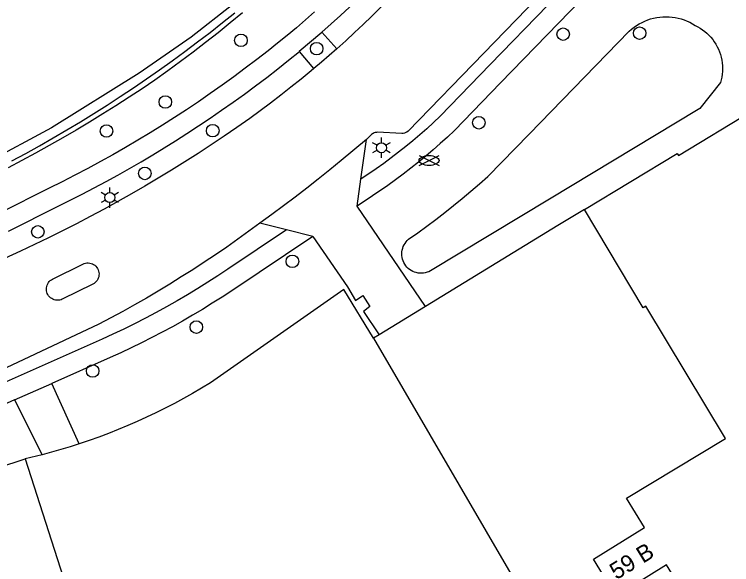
# Model space of a CAD drawing. Extents: x 122462 to 123306, y 485548 to 486417.
# Drawn here: x 123082 to 123146.1, y 486097.3 to 486146.5 of the extents above; entities that cross this region are included whole.
import ezdxf

# ---------------------------------------------------------------- set-up
doc = ezdxf.new("R2010")
doc.units = 0
for name, color, linetype in [('B-WE-IE-MEUBILAIR_WEGMEUBILAIR_VERKEERSBORD-S', 7, 'Continuous'), ('Level 1', 7, 'Continuous'), ('Level 15', 7, 'Continuous'), ('Level 17', 7, 'Continuous'), ('Level 50', 7, 'Continuous'), ('Level 52', 7, 'Continuous'), ('Level 53', 7, 'Continuous'), ('N werkgrens', 7, 'Continuous')]:
    doc.layers.add(name, color=color, linetype=linetype)

msp = doc.modelspace()

# ---------------------------------------------------------------- linework, layer by layer
at = {"layer": 'Level 1'}
for points in [[(123132.9, 486129.049), (123141.199, 486134.029), (123141.301, 486133.852), (123147.901, 486137.841), (123147.799, 486138.009), (123148.04, 486138.155)], [(123159.489, 486104.11), (123152.083, 486099.661), (123142.39, 486093.84), (123140.249, 486097.324), (123135.739, 486094.549), (123133.709, 486097.85), (123138.279, 486100.661), (123136.66, 486103.289), (123145.499, 486108.609), (123138.401, 486120.4), (123138.165, 486120.255), (123132.9, 486129.049)], [(123047.864, 486084.514), (123046.91, 486086.65), (123046.61, 486086.809), (123047.299, 486088.323), (123045.88, 486088.959), (123046.572, 486090.499), (123046.664, 486090.458), (123047.169, 486091.581), (123047.326, 486091.511), (123048.034, 486093.086), (123047.877, 486093.156), (123048.382, 486094.28), (123048.299, 486094.317), (123048.89, 486095.632), (123050.361, 486094.971), (123051.048, 486096.5), (123051.426, 486096.369), (123054.647, 486097.413), (123054.59, 486097.62), (123061.92, 486099.979), (123061.99, 486099.766), (123075.665, 486104.189), (123075.6, 486104.39), (123082.949, 486106.779)], [(123082.949, 486106.779), (123088.429, 486089.759), (123088.222, 486089.694)]]:
    msp.add_lwpolyline(points, dxfattribs=at)
at = {"layer": 'Level 15'}
for points in [[(123125.046, 486171.985), (123124.968, 486172.042), (123122.38, 486168.809), (123104.97, 486150.469), (123101.5, 486147.339), (123097.78, 486144.409), (123093.15, 486141.209), (123085.31, 486136.329), (123079.41, 486133.169), (123075.37, 486131.179), (123057.42, 486124.099), (123047.93, 486121.129), (123034.98, 486118.169), (123027.92, 486117.199), (123020.77, 486116.329), (123008.09, 486114.969), (122994.95, 486113.769), (122968.19, 486112.329), (122947.31, 486111.219), (122945.01, 486110.939), (122936.24, 486109.969), (122930.59, 486109.269), (122923.91, 486108.069)], [(123084.247, 486134.727), (123085.469, 486135.425), (123086.683, 486136.137), (123087.889, 486136.863), (123089.087, 486137.602), (123090.276, 486138.355), (123091.457, 486139.12), (123092.63, 486139.9), (123093.793, 486140.692), (123094.947, 486141.497), (123096.093, 486142.315), (123097.229, 486143.146), (123098.356, 486143.989), (123099.473, 486144.845), (123100.581, 486145.714), (123101.678, 486146.595)], [(123081.78, 486133.371), (123083.018, 486134.042), (123084.247, 486134.727)]]:
    msp.add_lwpolyline(points, dxfattribs=at)
at = {"layer": 'Level 17'}
for p, q in [((123110.805, 486143.388), (123109.469, 486144.851)), ((123108.743, 486141.608), (123107.457, 486143.141)), ((123112.949, 486131.736), (123113.456, 486135.295)), ((123112.606, 486129.324), (123112.949, 486131.736)), ((123118.726, 486120.387), (123112.606, 486129.324)), ((123106.308, 486127.212), (123103.923, 486127.812)), ((123108.661, 486126.62), (123106.308, 486127.212)), ((123082.022, 486112.049), (123085.332, 486113.512)), ((123087.786, 486108.125), (123085.332, 486113.512)), ((123082.022, 486112.049), (123084.483, 486107.156))]:
    msp.add_line(p, q, dxfattribs=at)
for points in [[(123109.469, 486144.851), (123110.299, 486145.591), (123111.118, 486146.342), (123111.927, 486147.105), (123112.724, 486147.88), (123113.511, 486148.665), (123114.286, 486149.462), (123115.05, 486150.27), (123115.802, 486151.088), (123116.543, 486151.918), (123117.272, 486152.757), (123117.989, 486153.607), (123118.447, 486154.164), (123118.901, 486154.725), (123135.917, 486175.581), (123152.8, 486196.897)], [(123154.786, 486195.596), (123119.036, 486151.737), (123118.447, 486151.035), (123117.847, 486150.343), (123117.236, 486149.661), (123116.613, 486148.989), (123115.979, 486148.327), (123115.335, 486147.677), (123114.679, 486147.037), (123113.921, 486146.29), (123113.154, 486145.551), (123112.379, 486144.821), (123111.596, 486144.1), (123110.805, 486143.388)], [(123157.401, 486180.448), (123160.529, 486179.058), (123124.503, 486141.973), (123120.024, 486137.362), (123119.426, 486136.799), (123118.819, 486136.247), (123118.203, 486135.704), (123117.578, 486135.172), (123116.944, 486134.651), (123116.301, 486134.14), (123115.65, 486133.64), (123114.99, 486133.151), (123114.323, 486132.673), (123112.949, 486131.736)], [(123165.999, 486176.807), (123165.841, 486176.711), (123162.229, 486178.307), (123152.359, 486168.065), (123125.421, 486140.334), (123121.292, 486136.084), (123120.669, 486135.497), (123120.036, 486134.921), (123119.393, 486134.355), (123118.741, 486133.8), (123118.08, 486133.256), (123117.41, 486132.723), (123116.731, 486132.202), (123116.044, 486131.692), (123115.348, 486131.193), (123112.606, 486129.324)], [(123145.089, 486164.809), (123123.929, 486142.999), (123117.158, 486136.02), (123117.058, 486135.951), (123116.95, 486135.896), (123116.836, 486135.855), (123116.718, 486135.829), (123116.597, 486135.818), (123114.42, 486135.931), (123114.324, 486135.922), (123114.229, 486135.902), (123114.138, 486135.871), (123114.051, 486135.829), (123113.97, 486135.777), (123113.895, 486135.716), (123113.456, 486135.295)], [(123108.815, 486146.677), (123108.002, 486145.96), (123107.179, 486145.254), (123106.346, 486144.56), (123105.503, 486143.878), (123104.651, 486143.208), (123103.638, 486142.419), (123102.616, 486141.642), (123101.585, 486140.877), (123100.545, 486140.125), (123099.496, 486139.385), (123098.437, 486138.658), (123097.371, 486137.943), (123096.296, 486137.242), (123095.212, 486136.553), (123094.12, 486135.877), (123093.021, 486135.215), (123091.913, 486134.565), (123090.798, 486133.929), (123089.675, 486133.307), (123088.545, 486132.698), (123087.408, 486132.102), (123086.263, 486131.52), (123085.112, 486130.952), (123080.703, 486128.731)], [(123102.372, 486146.58), (123101.283, 486145.689), (123100.184, 486144.809), (123099.075, 486143.942), (123097.958, 486143.086), (123096.831, 486142.242), (123095.695, 486141.41), (123094.551, 486140.591), (123093.399, 486139.815), (123092.238, 486139.051), (123091.069, 486138.3), (123089.893, 486137.561), (123088.708, 486136.835), (123087.516, 486136.122), (123086.317, 486135.421), (123085.109, 486134.734), (123083.895, 486134.059), (123082.673, 486133.397), (123081.445, 486132.748)], [(123118.373, 486123.347), (123118.21, 486123.349), (123118.047, 486123.367), (123117.887, 486123.401), (123117.731, 486123.449), (123117.58, 486123.512), (123117.436, 486123.589), (123117.3, 486123.68), (123117.173, 486123.783), (123117.056, 486123.898), (123116.951, 486124.023), (123116.858, 486124.157), (123116.779, 486124.3), (123116.713, 486124.45), (123116.662, 486124.605), (123116.626, 486124.764), (123116.605, 486124.927), (123116.599, 486125.09), (123116.609, 486125.253), (123116.635, 486125.415), (123116.676, 486125.573), (123116.731, 486125.727), (123116.801, 486125.874), (123116.885, 486126.015), (123116.981, 486126.147), (123117.09, 486126.269), (123117.21, 486126.38), (123118.027, 486126.961), (123118.836, 486127.552), (123119.638, 486128.154), (123120.432, 486128.766), (123121.218, 486129.388), (123121.995, 486130.02), (123122.765, 486130.662), (123123.526, 486131.314), (123124.279, 486131.976), (123127.976, 486135.771), (123136.917, 486144.948), (123137.125, 486145.131), (123137.343, 486145.302), (123137.57, 486145.459), (123137.806, 486145.604), (123138.05, 486145.734), (123138.301, 486145.851), (123138.559, 486145.952), (123138.821, 486146.039), (123139.089, 486146.11), (123139.36, 486146.166), (123139.634, 486146.206), (123139.909, 486146.23), (123140.186, 486146.239), (123140.463, 486146.231), (123140.738, 486146.208), (123141.012, 486146.168), (123141.284, 486146.113), (123141.551, 486146.042), (123141.814, 486145.956), (123142.072, 486145.855), (123142.323, 486145.74), (123142.568, 486145.61), (123142.804, 486145.466), (123143.029, 486145.35), (123143.246, 486145.222), (123143.456, 486145.081), (123143.657, 486144.927), (123143.848, 486144.763), (123144.03, 486144.587), (123144.201, 486144.401), (123144.361, 486144.205), (123144.509, 486144), (123144.644, 486143.787), (123144.767, 486143.566), (123144.877, 486143.337), (123144.974, 486143.102), (123145.056, 486142.862), (123145.124, 486142.617), (123145.177, 486142.369), (123145.216, 486142.118), (123145.239, 486141.865), (123145.248, 486141.611), (123145.242, 486141.357), (123145.22, 486141.104), (123145.184, 486140.853), (123145.133, 486140.604), (123145.067, 486140.359), (123143.201, 486138.061), (123143.053, 486137.947), (123129.789, 486129.963), (123119.154, 486123.562), (123119.007, 486123.49), (123118.855, 486123.431), (123118.697, 486123.388), (123118.536, 486123.359), (123118.373, 486123.347)], [(123107.457, 486143.141), (123107.441, 486143.16), (123109.45, 486144.872), (123109.469, 486144.851)], [(123081.47, 486127.102), (123085.91, 486129.339), (123086.987, 486129.87), (123088.059, 486130.413), (123089.124, 486130.967), (123090.183, 486131.533), (123091.236, 486132.111), (123092.282, 486132.701), (123093.322, 486133.302), (123094.355, 486133.914), (123095.382, 486134.538), (123096.401, 486135.174), (123097.413, 486135.82), (123098.453, 486136.502), (123099.486, 486137.195), (123100.51, 486137.899), (123101.527, 486138.615), (123102.536, 486139.342), (123103.537, 486140.08), (123104.53, 486140.829), (123105.514, 486141.589), (123106.49, 486142.359), (123107.457, 486143.141)], [(123110.805, 486143.388), (123110.123, 486142.788), (123109.436, 486142.195), (123108.743, 486141.608)], [(123108.743, 486141.608), (123108.492, 486141.397), (123107.601, 486140.664), (123106.701, 486139.943), (123105.792, 486139.232), (123104.875, 486138.533), (123103.949, 486137.845), (123103.014, 486137.169), (123101.873, 486136.369), (123100.723, 486135.582), (123099.565, 486134.808), (123098.398, 486134.046), (123097.223, 486133.296), (123096.04, 486132.56), (123094.85, 486131.836), (123093.651, 486131.126), (123092.445, 486130.428), (123091.231, 486129.744), (123090.01, 486129.073), (123088.781, 486128.415), (123087.546, 486127.771), (123086.303, 486127.14), (123085.054, 486126.523), (123083.798, 486125.919), (123082.536, 486125.329), (123079.669, 486124.023)], [(123113.456, 486135.295), (123111.176, 486133.398), (123110.162, 486132.572), (123109.141, 486131.754), (123108.112, 486130.947), (123107.075, 486130.149), (123106.032, 486129.36), (123104.981, 486128.581), (123103.923, 486127.812)], [(123103.923, 486127.812), (123102.944, 486127.093), (123101.957, 486126.385), (123100.962, 486125.688), (123099.96, 486125.002), (123098.949, 486124.328), (123097.931, 486123.666), (123096.905, 486123.015), (123095.872, 486122.376), (123094.832, 486121.748), (123093.785, 486121.133), (123092.731, 486120.529), (123091.67, 486119.938), (123090.602, 486119.358), (123089.528, 486118.791), (123080.747, 486114.672)], [(123106.308, 486127.212), (123101.073, 486123.725), (123100.18, 486123.129), (123099.278, 486122.546), (123098.368, 486121.976), (123097.45, 486121.419), (123096.523, 486120.877), (123095.589, 486120.348), (123094.647, 486119.832), (123093.697, 486119.331), (123092.74, 486118.844), (123091.776, 486118.371), (123090.805, 486117.912), (123089.828, 486117.467), (123079.09, 486112.721)], [(123108.661, 486126.62), (123101.408, 486121.783), (123100.543, 486121.219), (123099.671, 486120.666), (123098.791, 486120.126), (123097.903, 486119.597), (123097.009, 486119.081), (123096.107, 486118.578), (123095.198, 486118.087), (123094.283, 486117.608), (123093.361, 486117.143), (123092.433, 486116.69), (123091.499, 486116.249), (123090.559, 486115.822), (123085.332, 486113.512)], [(123108.661, 486126.62), (123111.736, 486122.137), (123112.472, 486120.912), (123113.111, 486121.365), (123113.749, 486120.377), (123113.181, 486119.932), (123114.569, 486117.847)], [(123085.81, 486120.937), (123085.685, 486120.95), (123085.563, 486120.979), (123085.445, 486121.023), (123085.334, 486121.081), (123085.231, 486121.153), (123085.137, 486121.238), (123085.055, 486121.333), (123084.986, 486121.438), (123084.931, 486121.551), (123084.89, 486121.67), (123084.864, 486121.793), (123084.854, 486121.918), (123084.86, 486122.044), (123084.882, 486122.167), (123084.919, 486122.288), (123084.971, 486122.402), (123085.037, 486122.509), (123085.116, 486122.607), (123085.207, 486122.694), (123085.308, 486122.769), (123085.417, 486122.831), (123088.111, 486124.17), (123088.227, 486124.219), (123088.348, 486124.252), (123088.473, 486124.27), (123088.599, 486124.273), (123088.724, 486124.259), (123088.846, 486124.23), (123088.964, 486124.186), (123089.076, 486124.128), (123089.179, 486124.056), (123089.272, 486123.971), (123089.354, 486123.876), (123089.424, 486123.771), (123089.48, 486123.658), (123089.521, 486123.54), (123089.547, 486123.416), (123089.557, 486123.291), (123089.552, 486123.165), (123089.531, 486123.041), (123089.494, 486122.921), (123089.443, 486122.806), (123089.378, 486122.698), (123089.299, 486122.6), (123089.209, 486122.512), (123089.109, 486122.436), (123089, 486122.373), (123086.279, 486121.033), (123086.169, 486120.988), (123086.054, 486120.957), (123085.936, 486120.94), (123085.81, 486120.937)], [(123082.022, 486112.049), (123079.806, 486111.07), (123075.26, 486109.135), (123073.717, 486108.52), (123072.168, 486107.92), (123070.614, 486107.334), (123069.054, 486106.763), (123067.489, 486106.206), (123065.919, 486105.664), (123064.344, 486105.137), (123062.764, 486104.624), (123061.179, 486104.126), (123059.59, 486103.643), (123057.996, 486103.175), (123056.398, 486102.722), (123054.795, 486102.284), (123053.189, 486101.861), (123051.579, 486101.453), (123049.965, 486101.06), (123041.404, 486099.08)]]:
    msp.add_lwpolyline(points, dxfattribs=at)
at = {"layer": 'Level 50'}
for p, q in [((123114.775, 486135), (123114.775, 486135.45)), ((123114.385, 486134.775), (123113.995, 486135)), ((123115.554, 486135), (123115.164, 486134.775)), ((123114.385, 486134.325), (123113.995, 486134.1)), ((123114.775, 486133.65), (123114.775, 486134.1)), ((123115.554, 486134.1), (123115.164, 486134.325)), ((123090.525, 486130.549), (123090.525, 486130.999)), ((123090.135, 486130.324), (123089.745, 486130.549)), ((123091.304, 486130.549), (123090.914, 486130.324)), ((123090.135, 486129.874), (123089.745, 486129.649)), ((123090.525, 486129.199), (123090.525, 486129.649)), ((123091.304, 486129.649), (123090.914, 486129.874))]:
    msp.add_line(p, q, dxfattribs=at)
for centre in [(123114.775, 486134.55), (123090.525, 486130.099)]:
    msp.add_circle(centre, 0.45, dxfattribs=at)
at = {"layer": 'Level 52'}
for p, q in [((123118.141, 486132.964), (123119.922, 486133.854)), ((123118.141, 486133.854), (123119.922, 486132.964))]:
    msp.add_line(p, q, dxfattribs=at)
msp.add_ellipse((123119.031, 486133.407), major_axis=(0.89, 0), ratio=0.5, dxfattribs=at)
at = {"layer": 'Level 53'}
for centre in [(123131.006, 486144.681), (123137.836, 486144.775), (123102.231, 486144.132), (123108.992, 486143.392), (123095.48, 486138.631), (123123.481, 486136.78), (123090.23, 486136.039), (123099.715, 486136.068), (123093.647, 486132.259), (123084.09, 486127.044), (123106.827, 486124.407), (123098.25, 486118.543), (123088.992, 486114.629)]:
    msp.add_circle(centre, 0.56, dxfattribs=at)
at = {"layer": 'N werkgrens'}
for p, q in [((123118.726, 486120.387), (123114.569, 486117.847)), ((123114.569, 486117.847), (123114.083, 486117.55)), ((123114.083, 486117.55), (123132.191, 486086.469)), ((123084.483, 486107.156), (123082.949, 486106.779))]:
    msp.add_line(p, q, dxfattribs=at)
for points in [[(123132.9, 486129.049), (123130.521, 486127.595), (123118.726, 486120.387)], [(123114.083, 486117.55), (123111.43, 486121.885), (123099.504, 486113.572), (123098.713, 486113.092), (123097.914, 486112.626), (123097.107, 486112.173), (123096.293, 486111.734), (123095.471, 486111.309), (123094.642, 486110.898), (123093.806, 486110.501), (123092.964, 486110.118), (123092.116, 486109.75), (123091.261, 486109.395), (123090.4, 486109.056), (123089.534, 486108.731), (123088.663, 486108.42), (123087.786, 486108.125)], [(123087.786, 486108.125), (123086.966, 486107.863), (123086.142, 486107.614), (123085.314, 486107.379), (123084.483, 486107.156)]]:
    msp.add_lwpolyline(points, dxfattribs=at)

# ---------------------------------------------------------------- texts
at = {"layer": 'B-WE-IE-MEUBILAIR_WEGMEUBILAIR_VERKEERSBORD-S'}
msp.add_text('59 B', height=1.5, rotation=31.58966, dxfattribs=at).set_placement((123135.758, 486095.956))

doc.saveas('drawing.dxf')
